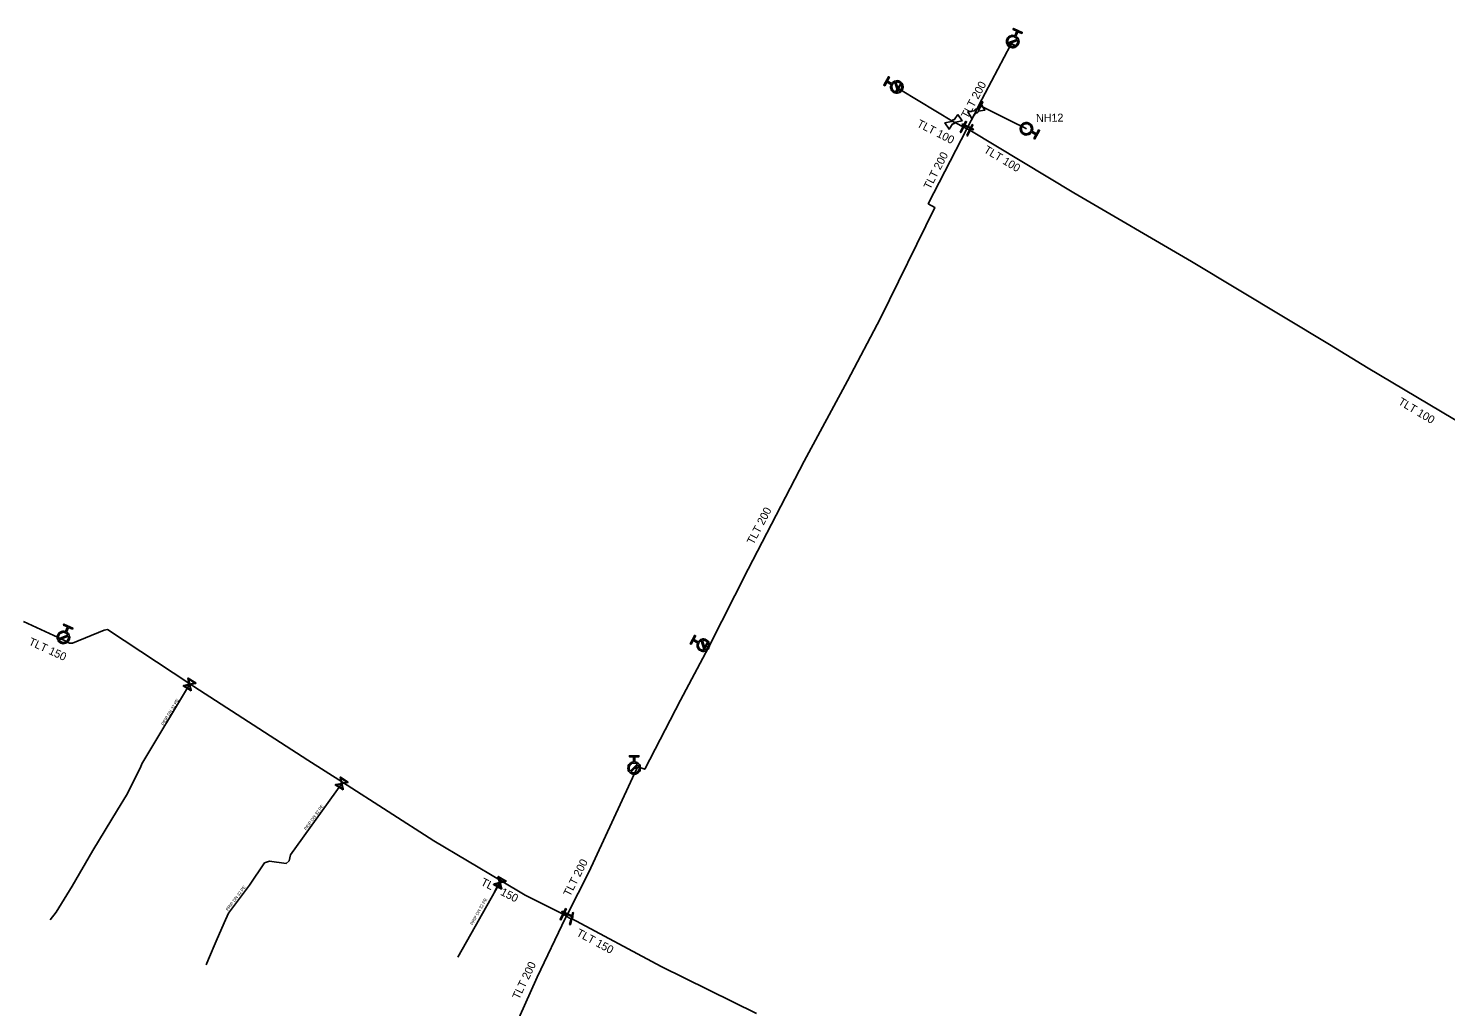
# Model space of a CAD drawing. Extents: x -643842 to -636370, y -1119190 to -1110210.
# Drawn here: x -642345.4 to -642115.2, y -1113680.2 to -1113521.3 of the extents above; entities that cross this region are included whole.
import ezdxf

# ---------------------------------------------------------------- set-up
doc = ezdxf.new("R2010")
doc.units = 0
for name, color, linetype in [('22', 7, 'Continuous'), ('Default', 7, 'Continuous'), ('Level 16', 7, 'Continuous'), ('Level 20', 7, 'Continuous'), ('Level 21', 7, 'Continuous'), ('Level 23', 7, 'Continuous'), ('Level 28', 7, 'Continuous'), ('Level 32', 7, 'Continuous'), ('Level 33', 7, 'Continuous')]:
    doc.layers.add(name, color=color, linetype=linetype)

msp = doc.modelspace()

# ---------------------------------------------------------------- linework, layer by layer
at = {"layer": 'Default'}
for points in [[(-642185.03, -1113522.62), (-642184.72, -1113522.8), (-642184.6, -1113523.14), (-642184.46, -1113523.53), (-642184.64, -1113523.91), (-642184.81, -1113524.28), (-642185.2, -1113524.42), (-642185.59, -1113524.56), (-642185.97, -1113524.38), (-642186.34, -1113524.21), (-642186.48, -1113523.82), (-642186.62, -1113523.43), (-642186.45, -1113523.06), (-642186.27, -1113522.68), (-642185.88, -1113522.54), (-642185.54, -1113522.41), (-642185.2, -1113522.54)], [(-642184.81, -1113523.12), (-642184.93, -1113522.87), (-642185.19, -1113522.74), (-642185.5, -1113522.6), (-642185.82, -1113522.71), (-642186.13, -1113522.83), (-642186.28, -1113523.13), (-642186.4, -1113523.4), (-642186.33, -1113523.67)], [(-642186.27, -1113523.84), (-642186.15, -1113524.09), (-642185.89, -1113524.21), (-642185.58, -1113524.36), (-642185.27, -1113524.24), (-642184.95, -1113524.13), (-642184.81, -1113523.82), (-642184.68, -1113523.56), (-642184.75, -1113523.29)], [(-642205.19, -1113530.29), (-642204.99, -1113529.99), (-642204.64, -1113529.89), (-642204.24, -1113529.77), (-642203.87, -1113529.98), (-642203.51, -1113530.18), (-642203.4, -1113530.57), (-642203.28, -1113530.97), (-642203.49, -1113531.34), (-642203.69, -1113531.7), (-642204.08, -1113531.81), (-642204.48, -1113531.93), (-642204.84, -1113531.73), (-642205.21, -1113531.52), (-642205.32, -1113531.13), (-642205.43, -1113530.78), (-642205.28, -1113530.45)], [(-642204.67, -1113530.1), (-642204.93, -1113530.2), (-642205.07, -1113530.46), (-642205.24, -1113530.75), (-642205.14, -1113531.08), (-642205.05, -1113531.4), (-642204.76, -1113531.56), (-642204.5, -1113531.7), (-642204.22, -1113531.65)], [(-642204.05, -1113531.6), (-642203.79, -1113531.5), (-642203.65, -1113531.24), (-642203.49, -1113530.95), (-642203.58, -1113530.63), (-642203.67, -1113530.3), (-642203.97, -1113530.14), (-642204.22, -1113530), (-642204.5, -1113530.05)], [(-642195.46, -1113536.47), (-642195.45, -1113536.41), (-642195.43, -1113536.37), (-642195.39, -1113536.29), (-642195.32, -1113536.25), (-642195.25, -1113536.2), (-642195.16, -1113536.2), (-642195.11, -1113536.19), (-642195.06, -1113536.21)], [(-642194.84, -1113536.55), (-642194.85, -1113536.6), (-642194.87, -1113536.65), (-642194.91, -1113536.73), (-642194.98, -1113536.77), (-642195.05, -1113536.82), (-642195.13, -1113536.82), (-642195.19, -1113536.82), (-642195.24, -1113536.81)], [(-642191.76, -1113534.72), (-642191.75, -1113534.66), (-642191.73, -1113534.62), (-642191.69, -1113534.54), (-642191.62, -1113534.5), (-642191.55, -1113534.45), (-642191.46, -1113534.45), (-642191.41, -1113534.44), (-642191.36, -1113534.46)], [(-642191.14, -1113534.8), (-642191.15, -1113534.85), (-642191.17, -1113534.9), (-642191.21, -1113534.98), (-642191.28, -1113535.02), (-642191.35, -1113535.07), (-642191.43, -1113535.07), (-642191.49, -1113535.07), (-642191.54, -1113535.06)], [(-642182.48, -1113538.2), (-642182.68, -1113538.5), (-642183.03, -1113538.6), (-642183.43, -1113538.72), (-642183.8, -1113538.51), (-642184.16, -1113538.31), (-642184.27, -1113537.92), (-642184.39, -1113537.52), (-642184.18, -1113537.15), (-642183.98, -1113536.79), (-642183.59, -1113536.68), (-642183.19, -1113536.56), (-642182.83, -1113536.76), (-642182.46, -1113536.97), (-642182.35, -1113537.36), (-642182.24, -1113537.71), (-642182.39, -1113538.04)], [(-642182.6, -1113538.03), (-642182.43, -1113537.74), (-642182.53, -1113537.41), (-642182.62, -1113537.09), (-642182.91, -1113536.93), (-642183.21, -1113536.76), (-642183.53, -1113536.86), (-642183.85, -1113536.95), (-642184.02, -1113537.25), (-642184.18, -1113537.54), (-642184.09, -1113537.86), (-642184, -1113538.19), (-642183.7, -1113538.35), (-642183.41, -1113538.51), (-642183.08, -1113538.42), (-642182.76, -1113538.33), (-642182.6, -1113538.03)], [(-642339.25, -1113619.36), (-642338.94, -1113619.53), (-642338.81, -1113619.87), (-642338.66, -1113620.25), (-642338.83, -1113620.64), (-642338.99, -1113621.01), (-642339.38, -1113621.16), (-642339.76, -1113621.31), (-642340.15, -1113621.14), (-642340.52, -1113620.98), (-642340.67, -1113620.59), (-642340.82, -1113620.21), (-642340.66, -1113619.83), (-642340.49, -1113619.45), (-642340.1, -1113619.3), (-642339.76, -1113619.16), (-642339.42, -1113619.28)], [(-642339.02, -1113619.85), (-642339.15, -1113619.6), (-642339.41, -1113619.48), (-642339.72, -1113619.35), (-642340.04, -1113619.47), (-642340.35, -1113619.59), (-642340.48, -1113619.9), (-642340.6, -1113620.17), (-642340.53, -1113620.44)], [(-642340.46, -1113620.61), (-642340.33, -1113620.85), (-642340.07, -1113620.97), (-642339.76, -1113621.11), (-642339.45, -1113620.99), (-642339.13, -1113620.86), (-642339, -1113620.56), (-642338.88, -1113620.29), (-642338.95, -1113620.02)], [(-642236.64, -1113620.95), (-642236.44, -1113620.65), (-642236.09, -1113620.54), (-642235.7, -1113620.42), (-642235.33, -1113620.62), (-642234.96, -1113620.81), (-642234.84, -1113621.21), (-642234.72, -1113621.6), (-642234.92, -1113621.97), (-642235.11, -1113622.34), (-642235.51, -1113622.46), (-642235.9, -1113622.58), (-642236.27, -1113622.38), (-642236.64, -1113622.19), (-642236.76, -1113621.79), (-642236.87, -1113621.44), (-642236.72, -1113621.11)], [(-642236.12, -1113620.75), (-642236.38, -1113620.86), (-642236.52, -1113621.12), (-642236.68, -1113621.42), (-642236.58, -1113621.74), (-642236.48, -1113622.06), (-642236.18, -1113622.22), (-642235.93, -1113622.36), (-642235.65, -1113622.3)], [(-642235.48, -1113622.25), (-642235.22, -1113622.14), (-642235.09, -1113621.88), (-642234.93, -1113621.59), (-642235.02, -1113621.26), (-642235.12, -1113620.94), (-642235.42, -1113620.78), (-642235.68, -1113620.65), (-642235.95, -1113620.7)], [(-642246.94, -1113640.44), (-642246.58, -1113640.47), (-642246.32, -1113640.73), (-642246.03, -1113641.03), (-642246.03, -1113641.44), (-642246.03, -1113641.86), (-642246.32, -1113642.15), (-642246.62, -1113642.44), (-642247.03, -1113642.44), (-642247.44, -1113642.44), (-642247.74, -1113642.15), (-642248.03, -1113641.86), (-642248.03, -1113641.44), (-642248.03, -1113641.03), (-642247.74, -1113640.73), (-642247.48, -1113640.47), (-642247.12, -1113640.44)], [(-642246.52, -1113640.8), (-642246.74, -1113640.63), (-642247.03, -1113640.63), (-642247.37, -1113640.63), (-642247.61, -1113640.86), (-642247.84, -1113641.1), (-642247.84, -1113641.44), (-642247.84, -1113641.73), (-642247.67, -1113641.95)], [(-642247.54, -1113642.08), (-642247.32, -1113642.25), (-642247.03, -1113642.25), (-642246.7, -1113642.25), (-642246.46, -1113642.01), (-642246.22, -1113641.78), (-642246.22, -1113641.44), (-642246.22, -1113641.15), (-642246.39, -1113640.93)]]:
    msp.add_open_spline(points, degree=3, dxfattribs=at)
at = {"layer": 'Level 16'}
for points in [[(-642186.45, -1113523.52), (-642185.07, -1113524.11), (-642185.11, -1113524.2), (-642186.49, -1113523.61), (-642186.45, -1113523.52)], [(-642204.55, -1113531.66), (-642203.77, -1113530.39), (-642203.69, -1113530.44), (-642204.47, -1113531.71), (-642204.55, -1113531.66)], [(-642191.13, -1113534.59), (-642190.49, -1113533.23), (-642190.41, -1113533.27), (-642191.05, -1113534.63), (-642191.13, -1113534.59)], [(-642194.09, -1113538.19), (-642193.14, -1113536.43), (-642193.03, -1113536.49), (-642193.98, -1113538.25), (-642194.09, -1113538.19)], [(-642193.7, -1113536.83), (-642191.92, -1113537.73), (-642191.97, -1113537.84), (-642193.76, -1113536.94), (-642193.7, -1113536.83)], [(-642192.99, -1113538.75), (-642192.11, -1113536.95), (-642191.99, -1113537.01), (-642192.87, -1113538.81), (-642192.99, -1113538.75)], [(-642235.83, -1113622.31), (-642235.13, -1113620.98), (-642235.05, -1113621.03), (-642235.75, -1113622.36), (-642235.83, -1113622.31)], [(-642319, -1113628.9), (-642320.27, -1113628.11), (-642320.24, -1113628.05), (-642320.11, -1113628.03), (-642319.29, -1113627.84), (-642319.51, -1113626.89), (-642319.48, -1113626.84), (-642318.21, -1113627.63), (-642318.24, -1113627.69), (-642319.19, -1113627.9), (-642319, -1113628.72), (-642318.97, -1113628.85), (-642319, -1113628.9)], [(-642319.09, -1113628.74), (-642319.27, -1113627.92), (-642320.09, -1113628.11), (-642319.09, -1113628.74)], [(-642319.4, -1113627), (-642319.21, -1113627.82), (-642318.39, -1113627.63), (-642319.4, -1113627)], [(-642294.32, -1113645), (-642295.58, -1113644.18), (-642295.54, -1113644.12), (-642295.42, -1113644.1), (-642294.59, -1113643.93), (-642294.8, -1113642.98), (-642294.76, -1113642.92), (-642293.5, -1113643.74), (-642293.54, -1113643.8), (-642294.49, -1113643.99), (-642294.31, -1113644.82), (-642294.28, -1113644.94), (-642294.32, -1113645)], [(-642294.4, -1113644.83), (-642294.58, -1113644.01), (-642295.39, -1113644.19), (-642294.4, -1113644.83)], [(-642294.68, -1113643.08), (-642294.51, -1113643.91), (-642293.68, -1113643.73), (-642294.68, -1113643.08)], [(-642268.59, -1113661.1), (-642269.88, -1113660.33), (-642269.84, -1113660.28), (-642269.72, -1113660.25), (-642268.9, -1113660.04), (-642269.15, -1113659.1), (-642269.11, -1113659.04), (-642267.82, -1113659.81), (-642267.86, -1113659.86), (-642268.8, -1113660.1), (-642268.59, -1113660.92), (-642268.55, -1113661.04), (-642268.59, -1113661.1)], [(-642268.68, -1113660.94), (-642268.88, -1113660.12), (-642269.69, -1113660.33), (-642268.68, -1113660.94)], [(-642269.03, -1113659.2), (-642268.82, -1113660.02), (-642268, -1113659.81), (-642269.03, -1113659.2)], [(-642258.04, -1113664.33), (-642258.94, -1113666.11), (-642259.06, -1113666.06), (-642258.16, -1113664.27), (-642258.04, -1113664.33)], [(-642258.73, -1113664.66), (-642256.94, -1113665.55), (-642256.99, -1113665.66), (-642258.78, -1113664.77), (-642258.73, -1113664.66)], [(-642256.89, -1113664.95), (-642257.39, -1113666.88), (-642257.51, -1113666.85), (-642257.01, -1113664.92), (-642256.89, -1113664.95)]]:
    msp.add_lwpolyline(points, dxfattribs=at)
at = {"layer": 'Level 21'}
for points in [[(-642191.45, -1113534.76), (-642191.02, -1113533.81), (-642185.9, -1113524.08), (-642185.78, -1113523.86), (-642185.54, -1113523.48)], [(-642194.93, -1113536.62), (-642195.15, -1113536.51), (-642203.79, -1113531.3), (-642204.12, -1113531.05), (-642204.36, -1113530.85)], [(-642183.31, -1113537.64), (-642183.8, -1113537.37), (-642185.26, -1113536.68), (-642190.77, -1113533.93), (-642191.02, -1113533.81)], [(-642195.15, -1113536.51), (-642194.7, -1113536.74), (-642193.56, -1113537.33), (-642192.97, -1113537.64)], [(-642192.97, -1113537.64), (-642192.83, -1113537.35), (-642191.72, -1113535.29), (-642191.45, -1113534.76)], [(-642246.62, -1113641.53), (-642246.42, -1113641.26), (-642245.3, -1113641.65), (-642239.49, -1113630.4), (-642234.98, -1113621.85), (-642228.49, -1113609.13), (-642219.39, -1113591.64), (-642212.35, -1113578.55), (-642207.01, -1113568.37), (-642198.21, -1113550.41), (-642199.25, -1113549.81), (-642192.97, -1113537.64)], [(-642112.05, -1113585.88), (-642127.8, -1113576.52), (-642134.05, -1113572.66), (-642156.48, -1113559.22), (-642175.59, -1113548.03), (-642192.49, -1113537.88), (-642192.97, -1113537.64)], [(-642346.24, -1113617.66), (-642339.89, -1113620.57), (-642338.77, -1113621.15), (-642338.26, -1113621.19), (-642333.14, -1113619.03), (-642332.6, -1113618.96), (-642319.19, -1113627.79), (-642319.19, -1113627.79), (-642318.56, -1113628.2), (-642300.02, -1113640.17), (-642294.41, -1113643.76), (-642279.56, -1113653.26), (-642268.66, -1113659.75), (-642264.73, -1113662.08), (-642258.55, -1113665.19), (-642258.03, -1113665.5), (-642257.51, -1113665.82), (-642257.2, -1113665.9), (-642242.64, -1113673.67), (-642227.13, -1113681.29)], [(-642258.03, -1113665.5), (-642257.86, -1113665.16), (-642254.39, -1113658.33), (-642246.62, -1113641.53), (-642247.03, -1113641.44)], [(-642314.74, -1113827.82), (-642310.23, -1113812.83), (-642308.6, -1113807.43), (-642307.59, -1113804.06), (-642304.38, -1113792.87), (-642302.58, -1113786.58), (-642297.91, -1113771.95), (-642296.61, -1113767.94), (-642291.66, -1113752.7), (-642289.98, -1113747.62), (-642286.73, -1113737.54), (-642284.9, -1113732.58), (-642283.27, -1113728.17), (-642268.75, -1113688.7), (-642262.81, -1113675.42), (-642258.17, -1113665.77), (-642258.03, -1113665.5)]]:
    msp.add_lwpolyline(points, dxfattribs=at)
at = {"layer": 'Level 23'}
for points in [[(-642339.89, -1113620.57), (-642339.74, -1113620.23)], [(-642234.98, -1113621.85), (-642235.44, -1113621.67), (-642235.8, -1113621.5)], [(-642319.19, -1113627.79), (-642319.24, -1113627.87), (-642327.03, -1113640.78), (-642327.23, -1113641.37), (-642329.5, -1113645.87), (-642330.97, -1113648.23), (-642334.94, -1113654.84), (-642338.34, -1113660.63), (-642340.91, -1113664.86), (-642341.92, -1113666.1)], [(-642294.41, -1113643.76), (-642294.54, -1113643.96), (-642302.84, -1113655.54), (-642303.09, -1113656.49), (-642303.55, -1113656.92), (-642306.28, -1113656.55), (-642307.07, -1113656.86), (-642309.5, -1113660.47), (-642312.91, -1113665.03), (-642313.65, -1113666.59), (-642314.93, -1113669.53), (-642316.2, -1113672.47), (-642316.58, -1113673.38)], [(-642268.66, -1113659.75), (-642268.85, -1113660.07), (-642275.65, -1113672.16)]]:
    msp.add_lwpolyline(points, dxfattribs=at)
at = {"layer": 'Level 28'}
for points in [[(-642191.36, -1113534.46), (-642190.74, -1113533.56)], [(-642190.74, -1113533.56), (-642190.06, -1113534.61), (-642191.14, -1113534.8)], [(-642195.24, -1113536.81), (-642195.86, -1113537.71), (-642196.54, -1113536.66), (-642195.46, -1113536.47)], [(-642195.06, -1113536.21), (-642194.44, -1113535.31)], [(-642194.44, -1113535.31), (-642193.76, -1113536.36), (-642194.84, -1113536.55)], [(-642191.54, -1113535.06), (-642192.16, -1113535.96), (-642192.84, -1113534.91), (-642191.76, -1113534.72)]]:
    msp.add_lwpolyline(points, dxfattribs=at)
at = {"layer": 'Level 33'}
for points in [[(-642185.2, -1113522.54), (-642184.85, -1113521.8), (-642185.47, -1113521.5), (-642185.39, -1113521.34), (-642183.98, -1113522), (-642184.06, -1113522.17), (-642184.68, -1113521.88), (-642185.03, -1113522.62)], [(-642186.33, -1113523.67), (-642184.81, -1113523.12)], [(-642184.75, -1113523.29), (-642186.27, -1113523.84)], [(-642205.28, -1113530.45), (-642205.99, -1113530.05), (-642206.33, -1113530.65), (-642206.49, -1113530.57), (-642205.73, -1113529.2), (-642205.57, -1113529.29), (-642205.9, -1113529.89), (-642205.19, -1113530.29)], [(-642204.22, -1113531.65), (-642204.67, -1113530.1)], [(-642204.5, -1113530.05), (-642204.05, -1113531.6)], [(-642182.39, -1113538.04), (-642181.68, -1113538.44), (-642181.34, -1113537.84), (-642181.18, -1113537.92), (-642181.94, -1113539.29), (-642182.1, -1113539.2), (-642181.77, -1113538.6), (-642182.48, -1113538.2)], [(-642339.42, -1113619.28), (-642339.09, -1113618.53), (-642339.72, -1113618.25), (-642339.65, -1113618.08), (-642338.22, -1113618.72), (-642338.29, -1113618.88), (-642338.92, -1113618.61), (-642339.25, -1113619.36)], [(-642340.53, -1113620.44), (-642339.02, -1113619.85)], [(-642338.95, -1113620.02), (-642340.46, -1113620.61)], [(-642236.72, -1113621.11), (-642237.45, -1113620.73), (-642237.77, -1113621.34), (-642237.93, -1113621.25), (-642237.2, -1113619.87), (-642237.04, -1113619.96), (-642237.36, -1113620.56), (-642236.64, -1113620.95)], [(-642235.65, -1113622.3), (-642236.12, -1113620.75)], [(-642235.95, -1113620.7), (-642235.48, -1113622.25)], [(-642247.12, -1113640.44), (-642247.12, -1113639.62), (-642247.81, -1113639.62), (-642247.81, -1113639.44), (-642246.25, -1113639.44), (-642246.25, -1113639.62), (-642246.94, -1113639.62), (-642246.94, -1113640.44)], [(-642247.67, -1113641.95), (-642246.52, -1113640.8)], [(-642246.39, -1113640.93), (-642247.54, -1113642.08)]]:
    msp.add_lwpolyline(points, dxfattribs=at)

# ---------------------------------------------------------------- texts
at = {"layer": '22'}
for rotation, p in [(58.8929, (-642323.46, -1113634.57)), (54.3688, (-642300.3, -1113651.6)), (53.213, (-642313.01, -1113664.69)), (60.6445, (-642273.27, -1113666.99))]:
    msp.add_text('PRIP DN 32 PE', height=0.5, rotation=rotation, dxfattribs=at).set_placement(p)
at = {"layer": 'Level 20'}
for s, rotation, p in [('TLT 200', 61.6827, (-642192.85, -1113536.09)), ('TLT 100', 332.9279, (-642201.21, -1113537.22)), ('TLT 100', 329.0113, (-642190.35, -1113541.4)), ('TLT 200', 62.7052, (-642198.94, -1113547.59)), ('TLT 100', 329.2776, (-642123.04, -1113582.31)), ('TLT 200', 62.5122, (-642227.65, -1113605.27)), ('TLT 150', 335.3795, (-642345.51, -1113621.38)), ('TLT 200', 63.067, (-642257.44, -1113662.41)), ('TLT 150', 333.2868, (-642272.06, -1113660.38)), ('TLT 150', 331.9132, (-642256.53, -1113668.61)), ('TLT 200', 64.3204, (-642265.73, -1113679.12))]:
    msp.add_text(s, height=1.3, rotation=rotation, dxfattribs=at).set_placement(p)
at = {"layer": 'Level 32'}
msp.add_text('NH12', height=1.3, rotation=1, dxfattribs=at).set_placement((-642181.74, -1113536.55))

doc.saveas('drawing.dxf')
